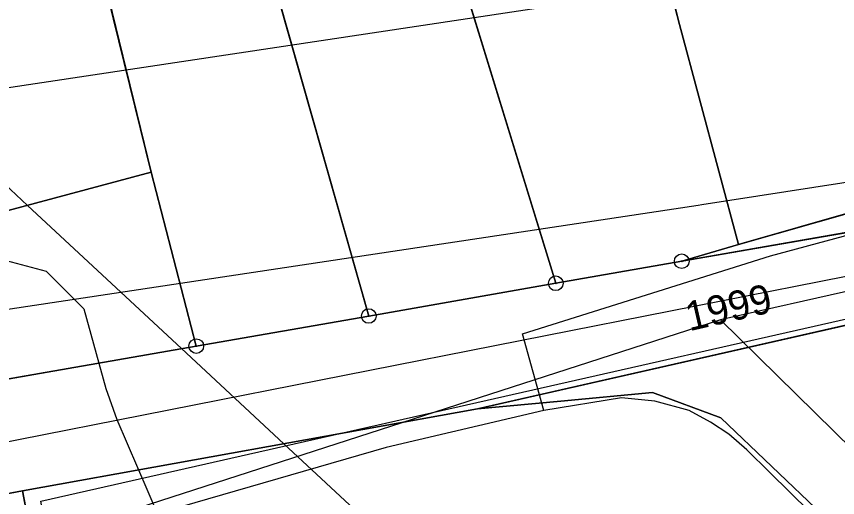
# Model space of a CAD drawing. Extents: x -706130 to -698555, y -971544 to -967260.
# Drawn here: x -704279.7 to -704223.5, y -969887.1 to -969854.1 of the extents above; entities that cross this region are included whole.
import ezdxf

# ---------------------------------------------------------------- set-up
doc = ezdxf.new("R2010")
doc.units = 0
for name, color, linetype in [('BPEJ hranice S', 7, 'Continuous'), ('BPEJ I-II trida ochrany S', 7, 'Continuous'), ('Docházková izochrona - BUS S', 7, 'Continuous'), ('Docházková izochrona - VLAK N', 7, 'Continuous'), ('Hluková izofona', 7, 'Continuous'), ('Hranice intravilán', 7, 'Continuous'), ('Kanalizace_stoka bez rozlišení N', 7, 'Continuous'), ('KN_Hranice_parcel', 7, 'Continuous'), ('KN_Parcelni cisla', 7, 'Continuous'), ('KN_Polygon parcely', 7, 'Continuous'), ('KN_POZEMKY_14_OSTATNI PLOCHA', 7, 'Continuous'), ('KN_POZEMKY_5_ZAHRADA', 7, 'Continuous'), ('KN_VYUZITI_17_ostatni plocha_ostatni komunikace', 7, 'Continuous'), ('KN_VYUZITI_19_ostatni plocha_zelen', 7, 'Continuous'), ('KN_VYUZITI_26_ostatni plocha_jina plocha', 7, 'Continuous'), ('KN_Značky bodu BP', 7, 'Continuous'), ('Komunikace mistni obsluzne - osy S', 7, 'Continuous'), ('OP dráhy', 7, 'Continuous'), ('Plochy rekreace - zahradkářské osady S', 7, 'Continuous'), ('Plochy smíšené obytné venkovské S', 7, 'Continuous'), ('Plochy verejnych prostranstvi - komunikace ostatni S', 7, 'Continuous'), ('Plynovody STL S', 7, 'Continuous'), ('Regulační bloky zastavěné S', 7, 'Continuous'), ('Spoje_dálkový komunikační kabel S', 7, 'Continuous'), ('Vodovodní řady - rozváděcí N', 7, 'Continuous'), ('Vodovodní řady - rozváděcí S', 7, 'Continuous')]:
    doc.layers.add(name, color=color, linetype=linetype)

msp = doc.modelspace()

# ---------------------------------------------------------------- linework, layer by layer
at = {"layer": 'BPEJ hranice S'}
for points in [[(-704320.931, -969909.435), (-704307.455, -969885.197), (-704306.029, -969882.633), (-704305.832, -969882.28), (-704298.123, -969871.365), (-704298.094, -969871.324), (-704296.885, -969869.622), (-704293.947, -969865.488), (-704288.676, -969858.073), (-704281.346, -969864.89), (-704278.985, -969867.086), (-704268.437, -969876.895), (-704261.431, -969883.411), (-704249.882, -969894.151)], [(-704249.882, -969894.151), (-704261.431, -969883.411), (-704268.437, -969876.895), (-704278.985, -969867.086), (-704281.346, -969864.89)]]:
    msp.add_lwpolyline(points, dxfattribs=at)
at = {"layer": 'BPEJ I-II trida ochrany S'}
for p, q in [((-704230.31, -969869.77), (-704197.65, -969860.41)), ((-704234.2, -969870.91), (-704230.31, -969869.77)), ((-704242.82, -969872.42), (-704234.2, -969870.91)), ((-704255.62, -969874.66), (-704242.82, -969872.42)), ((-704267.43, -969876.72), (-704255.62, -969874.66)), ((-704281.58, -969879.19), (-704268.436, -969876.896)), ((-704268.436, -969876.896), (-704267.43, -969876.72))]:
    msp.add_line(p, q, dxfattribs=at)
at = {"layer": 'Docházková izochrona - BUS S'}
msp.add_arc((-704361.829, -969946.93), 400, 155.51821, 17.33949, dxfattribs=at)
at = {"layer": 'Docházková izochrona - VLAK N'}
msp.add_circle((-704165.451, -969778.767), 800, dxfattribs=at)
at = {"layer": 'Hluková izofona'}
msp.add_lwpolyline([(-704978.892, -969960.741), (-704952.365, -969958.468), (-704533.606, -969897.035), (-704407.562, -969878.195), (-704235.219, -969852.22), (-704191.388, -969845.43), (-703930.054, -969811.83), (-703913.486, -969808.99), (-703842.39, -969798.64), (-703778.153, -969789.467), (-703765.053, -969787.594), (-703746.362, -969783.74)], dxfattribs=at)
at = {"layer": 'Hranice intravilán'}
msp.add_lwpolyline([(-704175.17, -969859.69), (-704183.54, -969861.32), (-704187.63, -969862.78), (-704234.2, -969870.91), (-704242.82, -969872.42), (-704255.62, -969874.66), (-704267.43, -969876.72), (-704281.58, -969879.19), (-704281.4, -969887.02), (-704279.32, -969886.64), (-704277.79, -969894.76), (-704274, -969914.93), (-704269.4, -969939.37), (-704293.11, -969944.34), (-704308.17, -969962.06), (-704309.48, -969966.33), (-704308.45, -969972.54), (-704311.27, -969980.63), (-704313.97, -969994.18), (-704313.49, -969998.92)], dxfattribs=at)
at = {"layer": 'Kanalizace_stoka bez rozlišení N'}
msp.add_lwpolyline([(-704275.711, -969943.591), (-704269.852, -969931.911), (-704278.063, -969887.344), (-704189.744, -969867.349), (-704190.808, -969854.265), (-704199.416, -969811.202)], dxfattribs=at)
at = {"layer": 'KN_Hranice_parcel'}
for p, q in [((-704255.62, -969874.66), (-704269.47, -969825.87)), ((-704279.52, -969827.96), (-704270.53, -969864.82)), ((-704230.31, -969869.77), (-704197.65, -969860.41)), ((-704187.63, -969862.78), (-704234.2, -969870.91)), ((-704270.53, -969864.82), (-704280.64, -969867.53)), ((-704270.53, -969864.82), (-704267.43, -969876.72)), ((-704234.2, -969870.91), (-704230.31, -969869.77)), ((-704242.82, -969872.42), (-704234.2, -969870.91)), ((-704255.62, -969874.66), (-704242.82, -969872.42)), ((-704267.43, -969876.72), (-704255.62, -969874.66)), ((-704218.74, -969874.33), (-704248.18, -969881.02)), ((-704281.58, -969879.19), (-704267.43, -969876.72)), ((-704248.18, -969881.02), (-704242.47, -969880.49)), ((-704279.32, -969886.64), (-704248.18, -969881.02)), ((-704279.32, -969886.64), (-704277.79, -969894.76))]:
    msp.add_line(p, q, dxfattribs=at)
for points in [[(-704242.82, -969872.42), (-704256.33, -969828.46), (-704257.17, -969823.31)], [(-704234.63, -969837.94), (-704237.71, -969841.44), (-704234.35, -969854.7), (-704230.31, -969869.77)], [(-704281.58, -969879.19), (-704281.42, -969886.04), (-704281.4, -969887.02), (-704279.32, -969886.64)], [(-704242.47, -969880.49), (-704236.21, -969879.91), (-704231.53, -969881.64), (-704224.53, -969888.29)]]:
    msp.add_lwpolyline(points, dxfattribs=at)
at = {"layer": 'KN_Polygon parcely'}
for points in [[(-704242.82, -969872.42), (-704256.33, -969828.46), (-704257.17, -969823.31), (-704269.47, -969825.87), (-704255.62, -969874.66)], [(-704242.82, -969872.42), (-704234.2, -969870.91), (-704230.31, -969869.77), (-704234.35, -969854.7), (-704237.71, -969841.44), (-704234.63, -969837.94), (-704235.7, -969833.62), (-704257.17, -969823.31), (-704256.33, -969828.46)], [(-704255.62, -969874.66), (-704269.47, -969825.87), (-704279.52, -969827.96), (-704270.53, -969864.82), (-704267.43, -969876.72)], [(-704280.64, -969867.53), (-704270.53, -969864.82), (-704279.52, -969827.96), (-704294.53, -969829.6), (-704291.41, -969852.85), (-704284.79, -969852)], [(-704235.7, -969833.62), (-704234.63, -969837.94), (-704237.71, -969841.44), (-704234.35, -969854.7), (-704230.31, -969869.77), (-704197.65, -969860.41), (-704193.31, -969855.81), (-704202.81, -969850.84)], [(-704297.72, -969861.94), (-704306.34, -969855.7), (-704318.27, -969847.96), (-704318.12, -969853.61), (-704295.8, -969870.44), (-704293.89, -969881.1), (-704293.08, -969881), (-704281.58, -969879.19), (-704267.43, -969876.72), (-704270.53, -969864.82), (-704280.64, -969867.53), (-704289.34, -969869.82)], [(-704193.31, -969855.81), (-704197.65, -969860.41), (-704230.31, -969869.77), (-704234.2, -969870.91), (-704187.63, -969862.78), (-704188.57, -969858.29)], [(-704248.18, -969881.02), (-704218.74, -969874.33), (-704185.49, -969866.77), (-704187.63, -969862.78), (-704234.2, -969870.91), (-704242.82, -969872.42), (-704255.62, -969874.66), (-704267.43, -969876.72), (-704281.58, -969879.19), (-704281.42, -969886.04), (-704281.4, -969887.02), (-704279.32, -969886.64)], [(-704277.79, -969894.76), (-704279.32, -969886.64), (-704281.4, -969887.02), (-704281.42, -969886.04), (-704281.58, -969879.19), (-704293.08, -969881), (-704293.89, -969881.1), (-704301.39, -969882.05), (-704301.16, -969884.06), (-704315.21, -969886.6), (-704314.03, -969892.99), (-704328.15, -969900.78), (-704328.6, -969908.59), (-704328.59, -969912.04), (-704326.06, -969911.18)]]:
    msp.add_lwpolyline(points, close=True, dxfattribs=at)
for points in [[(-704218.39, -969887.17), (-704220.19, -969884.52), (-704221.07, -969881.94), (-704220.75, -969878.24), (-704218.74, -969874.33), (-704248.18, -969881.02), (-704242.47, -969880.49), (-704236.21, -969879.91), (-704231.53, -969881.64), (-704224.53, -969888.29)], [(-704224.53, -969888.29), (-704231.53, -969881.64), (-704236.21, -969879.91), (-704242.47, -969880.49), (-704248.18, -969881.02), (-704279.32, -969886.64), (-704277.79, -969894.76)]]:
    msp.add_lwpolyline(points, dxfattribs=at)
at = {"layer": 'KN_POZEMKY_14_OSTATNI PLOCHA'}
for p, q in [((-704230.31, -969869.77), (-704197.65, -969860.41)), ((-704187.63, -969862.78), (-704234.2, -969870.91)), ((-704234.2, -969870.91), (-704187.63, -969862.78)), ((-704234.2, -969870.91), (-704230.31, -969869.77)), ((-704242.82, -969872.42), (-704234.2, -969870.91)), ((-704255.62, -969874.66), (-704242.82, -969872.42)), ((-704267.43, -969876.72), (-704255.62, -969874.66)), ((-704248.18, -969881.02), (-704218.74, -969874.33)), ((-704218.74, -969874.33), (-704248.18, -969881.02)), ((-704281.58, -969879.19), (-704267.43, -969876.72)), ((-704236.21, -969879.91), (-704242.47, -969880.49)), ((-704242.47, -969880.49), (-704236.21, -969879.91)), ((-704231.53, -969881.64), (-704236.21, -969879.91)), ((-704236.21, -969879.91), (-704231.53, -969881.64)), ((-704242.47, -969880.49), (-704248.18, -969881.02)), ((-704248.18, -969881.02), (-704242.47, -969880.49)), ((-704248.18, -969881.02), (-704279.32, -969886.64)), ((-704279.32, -969886.64), (-704248.18, -969881.02)), ((-704224.53, -969888.29), (-704231.53, -969881.64)), ((-704231.53, -969881.64), (-704224.53, -969888.29)), ((-704279.32, -969886.64), (-704281.4, -969887.02)), ((-704281.4, -969887.02), (-704279.32, -969886.64)), ((-704279.32, -969886.64), (-704277.79, -969894.76)), ((-704277.79, -969894.76), (-704279.32, -969886.64))]:
    msp.add_line(p, q, dxfattribs=at)
at = {"layer": 'KN_POZEMKY_5_ZAHRADA'}
for p, q in [((-704255.62, -969874.66), (-704269.47, -969825.87)), ((-704269.47, -969825.87), (-704255.62, -969874.66)), ((-704279.52, -969827.96), (-704270.53, -969864.82)), ((-704270.53, -969864.82), (-704279.52, -969827.96)), ((-704242.82, -969872.42), (-704256.33, -969828.46)), ((-704256.33, -969828.46), (-704242.82, -969872.42)), ((-704237.71, -969841.44), (-704234.35, -969854.7)), ((-704234.35, -969854.7), (-704237.71, -969841.44)), ((-704234.35, -969854.7), (-704230.31, -969869.77)), ((-704230.31, -969869.77), (-704234.35, -969854.7)), ((-704197.65, -969860.41), (-704230.31, -969869.77)), ((-704270.53, -969864.82), (-704280.64, -969867.53)), ((-704280.64, -969867.53), (-704270.53, -969864.82)), ((-704267.43, -969876.72), (-704270.53, -969864.82)), ((-704270.53, -969864.82), (-704267.43, -969876.72)), ((-704230.31, -969869.77), (-704234.2, -969870.91)), ((-704234.2, -969870.91), (-704242.82, -969872.42)), ((-704242.82, -969872.42), (-704255.62, -969874.66)), ((-704255.62, -969874.66), (-704267.43, -969876.72)), ((-704267.43, -969876.72), (-704281.58, -969879.19))]:
    msp.add_line(p, q, dxfattribs=at)
at = {"layer": 'KN_VYUZITI_17_ostatni plocha_ostatni komunikace'}
for p, q in [((-704230.31, -969869.77), (-704197.65, -969860.41)), ((-704187.63, -969862.78), (-704234.2, -969870.91)), ((-704234.2, -969870.91), (-704187.63, -969862.78)), ((-704234.2, -969870.91), (-704230.31, -969869.77)), ((-704242.82, -969872.42), (-704234.2, -969870.91)), ((-704255.62, -969874.66), (-704242.82, -969872.42)), ((-704267.43, -969876.72), (-704255.62, -969874.66)), ((-704218.74, -969874.33), (-704248.18, -969881.02)), ((-704281.58, -969879.19), (-704267.43, -969876.72)), ((-704248.18, -969881.02), (-704279.32, -969886.64)), ((-704279.32, -969886.64), (-704281.4, -969887.02))]:
    msp.add_line(p, q, dxfattribs=at)
at = {"layer": 'KN_VYUZITI_19_ostatni plocha_zelen'}
for p, q in [((-704248.18, -969881.02), (-704218.74, -969874.33)), ((-704236.21, -969879.91), (-704242.47, -969880.49)), ((-704242.47, -969880.49), (-704236.21, -969879.91)), ((-704231.53, -969881.64), (-704236.21, -969879.91)), ((-704236.21, -969879.91), (-704231.53, -969881.64)), ((-704242.47, -969880.49), (-704248.18, -969881.02)), ((-704248.18, -969881.02), (-704242.47, -969880.49)), ((-704279.32, -969886.64), (-704248.18, -969881.02)), ((-704224.53, -969888.29), (-704231.53, -969881.64)), ((-704231.53, -969881.64), (-704224.53, -969888.29)), ((-704277.79, -969894.76), (-704279.32, -969886.64))]:
    msp.add_line(p, q, dxfattribs=at)
at = {"layer": 'KN_VYUZITI_26_ostatni plocha_jina plocha'}
for p, q in [((-704281.4, -969887.02), (-704279.32, -969886.64)), ((-704279.32, -969886.64), (-704277.79, -969894.76))]:
    msp.add_line(p, q, dxfattribs=at)
at = {"layer": 'KN_Značky bodu BP'}
for centre, radius in [((-704234.2, -969870.91), 0.5), ((-704234.2, -969870.91), 0.0303), ((-704242.82, -969872.42), 0.5), ((-704242.82, -969872.42), 0.0303), ((-704255.62, -969874.66), 0.5), ((-704255.62, -969874.66), 0.0303), ((-704267.43, -969876.72), 0.5), ((-704267.43, -969876.72), 0.0303)]:
    msp.add_circle(centre, radius, dxfattribs=at)
at = {"layer": 'Komunikace mistni obsluzne - osy S'}
msp.add_lwpolyline([(-704185.124, -969864.497), (-704281.368, -969883.486), (-704328.041, -969904.618), (-704333.856, -969913.347), (-704351.432, -969924.307), (-704362.189, -969922.469)], dxfattribs=at)
at = {"layer": 'OP dráhy'}
msp.add_lwpolyline([(-704405.299, -969893.023), (-704233.075, -969867.066), (-704232.832, -969867.029), (-704190.36, -969860.449), (-704189.423, -969860.668), (-704185.549, -969861.307), (-704181.642, -969861.692), (-704177.717, -969861.821)], dxfattribs=at)
at = {"layer": 'Plochy rekreace - zahradkářské osady S'}
for p, q in [((-704230.31, -969869.77), (-704197.65, -969860.41)), ((-704280.64, -969867.53), (-704270.53, -969864.82)), ((-704270.53, -969864.82), (-704267.43, -969876.72)), ((-704234.2, -969870.91), (-704230.31, -969869.77)), ((-704242.82, -969872.42), (-704234.2, -969870.91))]:
    msp.add_line(p, q, dxfattribs=at)
msp.add_lwpolyline([(-704267.43, -969876.72), (-704255.62, -969874.66), (-704242.82, -969872.42)], dxfattribs=at)
at = {"layer": 'Plochy smíšené obytné venkovské S'}
msp.add_line((-704218.74, -969874.33), (-704248.18, -969881.02), dxfattribs=at)
msp.add_lwpolyline([(-704248.18, -969881.02), (-704279.32, -969886.64), (-704277.79, -969894.76), (-704268.46, -969891.59), (-704257.09, -969942.09), (-704233.74, -969952.37)], dxfattribs=at)
at = {"layer": 'Plochy verejnych prostranstvi - komunikace ostatni S'}
for p, q in [((-704197.65, -969860.41), (-704230.31, -969869.77)), ((-704270.53, -969864.82), (-704280.64, -969867.53)), ((-704267.43, -969876.72), (-704270.53, -969864.82)), ((-704230.31, -969869.77), (-704234.2, -969870.91)), ((-704234.2, -969870.91), (-704242.82, -969872.42)), ((-704248.18, -969881.02), (-704218.74, -969874.33)), ((-704279.32, -969886.64), (-704248.18, -969881.02)), ((-704277.79, -969894.76), (-704279.32, -969886.64))]:
    msp.add_line(p, q, dxfattribs=at)
msp.add_lwpolyline([(-704242.82, -969872.42), (-704255.62, -969874.66), (-704267.43, -969876.72)], dxfattribs=at)
at = {"layer": 'Plynovody STL S'}
for points in [[(-704243.64, -969881.12), (-704245.09, -969875.89), (-704228.11, -969870.54), (-704223.13, -969869.2), (-704219.04, -969868.01), (-704210.71, -969865.66), (-704206.25, -969864.36), (-704197.25, -969861.52), (-704195.172, -969860.319), (-704193.4, -969858.83), (-704191.723, -969856.795), (-704190.658, -969854.895), (-704190.19, -969853.74), (-704190.13, -969849.26), (-704190.38, -969847.48), (-704193.35, -969830.23), (-704195.68, -969815.77), (-704195.72, -969815.521), (-704196.13, -969813.04), (-704196.2, -969812.38)], [(-704214.423, -969898.89), (-704228.158, -969885.376), (-704229.73, -969883.83), (-704230.967, -969882.758), (-704232.22, -969881.93), (-704233.7, -969881.12), (-704236.04, -969880.5), (-704238.33, -969880.27), (-704243.64, -969881.12), (-704254.43, -969883.67), (-704274.07, -969889.34)]]:
    msp.add_lwpolyline(points, dxfattribs=at)
at = {"layer": 'Regulační bloky zastavěné S'}
for p, q in [((-704230.31, -969869.77), (-704197.65, -969860.41)), ((-704197.65, -969860.41), (-704230.31, -969869.77)), ((-704280.64, -969867.53), (-704270.53, -969864.82)), ((-704270.53, -969864.82), (-704280.64, -969867.53)), ((-704270.53, -969864.82), (-704267.43, -969876.72)), ((-704267.43, -969876.72), (-704270.53, -969864.82)), ((-704234.2, -969870.91), (-704230.31, -969869.77)), ((-704230.31, -969869.77), (-704234.2, -969870.91)), ((-704242.82, -969872.42), (-704234.2, -969870.91)), ((-704234.2, -969870.91), (-704242.82, -969872.42)), ((-704218.74, -969874.33), (-704248.18, -969881.02)), ((-704248.18, -969881.02), (-704218.74, -969874.33)), ((-704279.32, -969886.64), (-704248.18, -969881.02)), ((-704277.79, -969894.76), (-704279.32, -969886.64))]:
    msp.add_line(p, q, dxfattribs=at)
for points in [[(-704267.43, -969876.72), (-704255.62, -969874.66), (-704242.82, -969872.42)], [(-704242.82, -969872.42), (-704255.62, -969874.66), (-704267.43, -969876.72)], [(-704248.18, -969881.02), (-704279.32, -969886.64), (-704277.79, -969894.76), (-704268.46, -969891.59), (-704257.09, -969942.09), (-704233.74, -969952.37)]]:
    msp.add_lwpolyline(points, dxfattribs=at)
at = {"layer": 'Spoje_dálkový komunikační kabel S'}
msp.add_lwpolyline([(-704281.84, -969870.5), (-704277.71, -969871.58), (-704275.14, -969874.18), (-704273.62, -969879.63), (-704272.87, -969881.74), (-704270.03, -969888.32)], dxfattribs=at)
at = {"layer": 'Vodovodní řady - rozváděcí N'}
msp.add_line((-704116.357, -969849.008), (-704231.55, -969874.914), dxfattribs=at)
at = {"layer": 'Vodovodní řady - rozváděcí S'}
msp.add_lwpolyline([(-704187.497, -969918.194), (-704231.55, -969874.914), (-704309.732, -969900.194), (-704350.87, -969926.904), (-704363.12, -969931.28)], dxfattribs=at)

# ---------------------------------------------------------------- texts
at = {"layer": 'KN_Parcelni cisla'}
msp.add_text('1999', height=2, rotation=13, dxfattribs=at).set_placement((-704233.678, -969875.708))

doc.saveas('drawing.dxf')
